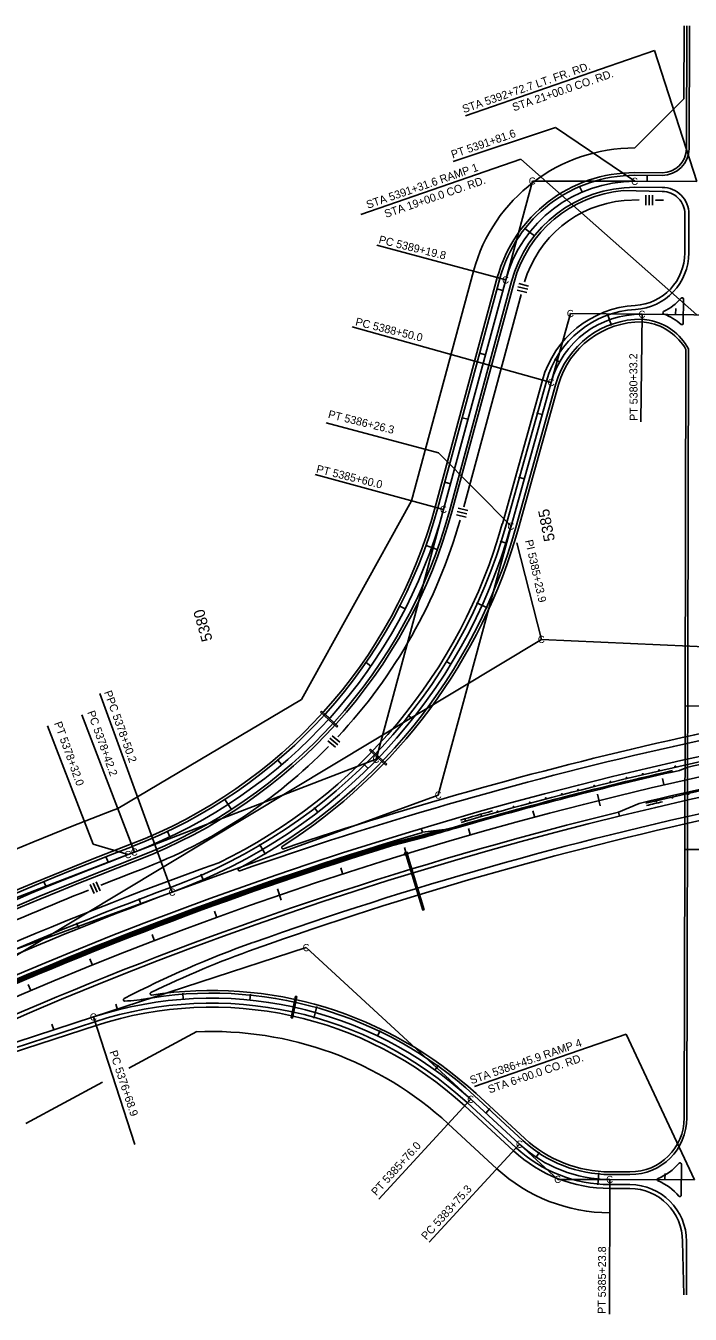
# Model space of a CAD drawing. Extents: x 192699 to 285914, y 194342 to 233219.
# Drawn here: x 281530 to 282526, y 220071 to 222002 of the extents above; entities that cross this region are included whole.
import ezdxf

# ---------------------------------------------------------------- set-up
doc = ezdxf.new("R2010")
doc.units = 0
for name, color, linetype in [('CENT LINE', 7, 'Continuous'), ('CONCRETE', 7, 'Continuous'), ('CURVE DATA', 7, 'Continuous'), ('CURVE LINE', 7, 'Continuous'), ('DRAINAGE', 7, 'Continuous'), ('GUARD RAILS', 7, 'Continuous'), ('R-W - CofA', 7, 'Continuous'), ('ROAD', 7, 'Continuous'), ('SHOULDER', 7, 'Continuous'), ('STATIONING1', 7, 'Continuous'), ('TEXT', 7, 'Continuous'), ('WRSF', 7, 'Continuous')]:
    doc.layers.add(name, color=color, linetype=linetype)

msp = doc.modelspace()

# ---------------------------------------------------------------- linework, layer by layer
at = {"layer": 'CENT LINE'}
for p, q in [((282442.4, 221769), (282535.6, 221768.8)), ((282155.9, 221277.1), (282248.9, 221621.2)), ((282453.4, 221569.7), (282631.3, 221567.7)), ((282256.9, 221251.9), (282317.1, 221467.4)), ((281683, 220759.7), (281692.6, 220763.4)), ((281463.6, 220461.7), (281631, 220516.2)), ((282196.7, 220392.8), (282269.7, 220325.5)), ((282404.9, 220272.5), (282532.1, 220272.2))]:
    msp.add_line(p, q, dxfattribs=at)
for centre, radius, start, end in [((282442, 221569), 200, 89.8702, 164.8702), ((282451.9, 221429.7), 140, 89.3812, 164.3568), ((281418.3, 221476.5), 764, 291.0369, 344.865), ((281468.5, 221472.3), 818.6, 290.0479, 344.3812), ((283775, 215280.8), 5730.1, 87.45001, 121.03334), ((283739.9, 215411.7), 5729.9, 111.03691, 121.03638), ((283775, 215280.8), 5788.6, 110.48527, 117.41024), ((281808.4, 219971.5), 572.9, 47.3336, 108.0419), ((282405.3, 220472.5), 200, 227.3336, 269.8757)]:
    msp.add_arc(centre, radius, start, end, dxfattribs=at)
at = {"layer": 'CONCRETE'}
for p, q in [((282509.2, 220885.8), (282520.5, 220890.3)), ((282418.2, 220823.3), (282449, 220836.4)), ((282419.7, 220817.4), (282418.2, 220823.3)), ((282124, 220793), (282122.3, 220798.7)), ((282124, 220793), (282174.2, 220799.4)), ((282076.8, 220776.5), (282125.2, 220789.2)), ((282077.8, 220772.7), (282126.2, 220785.3))]:
    msp.add_line(p, q, dxfattribs=at)
for radius, start, end in [(5711.6, 98.2059, 103.4241), (5748.1, 100.99633, 102.60615), (5746.1, 102.72565, 106.17607), (5750.1, 106.42852, 106.67394), (5746.1, 106.17607, 106.67394), (5752.1, 107.17179, 121.03334), (5748.1, 107.17184, 121.03334)]:
    msp.add_arc((283775, 215280.8), radius, start, end, dxfattribs=at)
at = {"layer": 'CURVE LINE'}
for p, q in [((282289, 221769.4), (282248.9, 221621.2)), ((282289, 221769.4), (282442.4, 221769)), ((282346, 221570.8), (282317.1, 221467.4)), ((282346, 221570.8), (282453.4, 221569.7)), ((282054.6, 220902.6), (282155.9, 221277.1)), ((282147.9, 220848.9), (282256.9, 221251.9)), ((280820.9, 220190.8), (282302.5, 221082.2)), ((282302.5, 221082.2), (284029.9, 221005.2)), ((281692.6, 220763.4), (282054.6, 220902.6)), ((282147.9, 220848.9), (281749.1, 220703.3)), ((281683, 220759.7), (281215.2, 220579.8)), ((281749.1, 220703.3), (281254.5, 220522.9)), ((281631, 220516.2), (281950, 220620.1)), ((281950, 220620.1), (282196.7, 220392.8)), ((282269.7, 220325.5), (282327, 220272.7)), ((282327, 220272.7), (282404.9, 220272.5))]:
    msp.add_line(p, q, dxfattribs=at)
at = {"layer": 'DRAINAGE'}
for p, q in [((281971.3, 220973.1), (281972.7, 220974.6)), ((281971.3, 220973.1), (281995.7, 220950.8)), ((281972.7, 220974.6), (281997.1, 220952.3)), ((281995.7, 220950.8), (281997.1, 220952.3)), ((282045, 220916), (282046.3, 220917.5)), ((282045, 220916), (282069.4, 220893.7)), ((282046.3, 220917.5), (282070.7, 220895.2)), ((282069.4, 220893.7), (282070.7, 220895.2)), ((282099.6, 220758.4), (282124.8, 220676.2)), ((282101.6, 220759), (282126.7, 220676.8)), ((281933.7, 220547.4), (281927.5, 220515)), ((281935.7, 220547), (281929.4, 220514.6)), ((281933.7, 220547.4), (281935.7, 220547)), ((281927.5, 220515), (281929.4, 220514.6))]:
    msp.add_line(p, q, dxfattribs=at)
msp.add_lwpolyline([(282098.7, 220758.1), (282102.5, 220759.3), (282101.3, 220763.1), (282097.5, 220762)], close=True, dxfattribs=at)
msp.add_lwpolyline([(282124.8, 220676.2), (282126.7, 220676.8)], dxfattribs=at)
at = {"layer": 'GUARD RAILS'}
for centre in [(282503.2, 220891.6), (282405.9, 220868.6), (282430.2, 220874.5), (282454.5, 220880.3), (282478.9, 220886), (282333.2, 220850.3), (282357.4, 220856.5), (282381.7, 220862.6), (282523.1, 220850.6), (282260.8, 220831), (282284.9, 220837.6), (282309, 220844), (282474.7, 220839.5), (282498.9, 220845.1), (282188.6, 220810.8), (282212.6, 220817.7), (282236.7, 220824.4)]:
    msp.add_circle(centre, 0.75, dxfattribs=at)
for centre, radius, start, end in [((283775, 215280.8), 5709.6, 98.3062, 103.3237), ((283775, 215280.8), 5752.1, 101.0959, 106.0764), ((283117.5, 218057), 2853, 102.8259, 103.3237), ((283775, 215280.8), 5755.7, 105.57853, 106.0764)]:
    msp.add_arc(centre, radius, start, end, dxfattribs=at)
at = {"layer": 'R-W - CofA'}
for p, q in [((282515.9, 221892.4), (282516.2, 222002.2)), ((282442.5, 221819), (282515.9, 221892.4)), ((282426.4, 221740.3), (282448.8, 221741)), ((282459.1, 221748.4), (282459, 221733.4)), ((282464.1, 221748.4), (282464, 221733.3)), ((282469.2, 221748.3), (282469, 221733.3)), ((282473.5, 221740.9), (282485.6, 221740.9)), ((282107.6, 221290.1), (282200.6, 221634.2)), ((282266.1, 221606), (282280.7, 221602.3)), ((282267.3, 221610.9), (282281.9, 221607.2)), ((282268.5, 221615.7), (282283.1, 221612)), ((282186, 221281.1), (282272, 221599.4)), ((281942.7, 220991.9), (282107.6, 221290.1)), ((282176.3, 221274.1), (282190.8, 221270.4)), ((282177.5, 221279), (282192.1, 221275.3)), ((282175, 221269.2), (282189.6, 221265.5)), ((281667.4, 220828.7), (281942.7, 220991.9)), ((281982.4, 220930.2), (281993.9, 220920.5)), ((281985.6, 220934), (281997.1, 220924.3)), ((281988.9, 220937.8), (282000.4, 220928.1)), ((281657.9, 220825.1), (281667.4, 220828.7)), ((281693.1, 220733.6), (281702.6, 220737.3)), ((281626, 220714.9), (281632, 220701.1)), ((281630.6, 220716.9), (281636.6, 220703.1)), ((281635.2, 220718.9), (281641.2, 220705.1)), ((281786.1, 220494.4), (281684.1, 220439.5)), ((281644.8, 220418.4), (281529.8, 220356.5)), ((282162.8, 220356), (282235.8, 220288.7))]:
    msp.add_line(p, q, dxfattribs=at)
for points in [[(282473.1, 221740.8), (282473.1, 221740.8)], [(282276.8, 221617.8), (282276.8, 221617.8)], [(282185.8, 221281), (282185.8, 221281)], [(281997.2, 220936.1), (281997.2, 220936.1)], [(281641.9, 220713.6), (281641.9, 220713.7)]]:
    msp.add_lwpolyline(points, dxfattribs=at)
for centre, radius, start, end in [((282442, 221569), 250, 89.8702, 164.8702), ((282442, 221569), 172, 95.2003, 163.423), ((281418.3, 221476.5), 792, 316.9623, 344.2224), ((281418.3, 221476.5), 792, 291.0369, 315.5314), ((283739.9, 215411.7), 5799.9, 111.03691, 121.03638), ((283739.9, 215411.7), 5701.9, 111.0369, 111.5874), ((283739.9, 215411.7), 5701.9, 111.7892, 115.5267), ((281808.4, 219971.5), 522.9, 47.3336, 92.5623), ((282405.3, 220472.5), 250, 227.3336, 269.8757)]:
    msp.add_arc(centre, radius, start, end, dxfattribs=at)
at = {"layer": 'ROAD'}
for p, q in [((282523.7, 221817.8), (282524.2, 222002.1)), ((282442.4, 221778), (282483.6, 221777.9)), ((282442.4, 221760), (282483.6, 221759.9)), ((282523.4, 221661.6), (282523.5, 221719.8)), ((282147.2, 221279.4), (282240.2, 221623.5)), ((282164.5, 221274.7), (282257.6, 221618.8)), ((282515.1, 221556.1), (282515.2, 221592.5)), ((282453.3, 221562.2), (282464.1, 221560.8)), ((282520.4, 220364.7), (282523, 221517.9)), ((282249.6, 221254), (282309.9, 221469.4)), ((282264.1, 221249.9), (282324.3, 221465.4)), ((282517.3, 220767.4), (282517.8, 220982.4)), ((282517.8, 220982.4), (282549.8, 220982.3)), ((282517.3, 220767.4), (282549.3, 220767.3)), ((281465.9, 220454.6), (281633.3, 220509.1)), ((282191.6, 220387.2), (282264.6, 220319.9)), ((282201.8, 220398.3), (282274.8, 220331)), ((282512.1, 220248.9), (282512.2, 220295.6)), ((282404.9, 220280), (282435.2, 220279.9)), ((282404.9, 220265), (282435.1, 220264.9)), ((282519.7, 220099.7), (282519.9, 220179.7))]:
    msp.add_line(p, q, dxfattribs=at)
for centre, radius, start, end in [((282483.7, 221817.9), 40, 269.8702, 359.8667), ((282442, 221569), 209, 89.8702, 164.8702), ((282442, 221569), 191, 89.8702, 164.8702), ((282483.5, 221719.9), 40, 359.8667, 89.8702), ((282438.4, 221661.8), 85, 273.3337, 359.8667), ((282447.7, 221649.7), 85, 296.4958, 318.8958), ((282513.2, 221592.5), 2, 359.8667, 137.1988), ((282451.9, 221429.7), 147.5, 93.3337, 164.3568), ((282486.6, 221571.9), 2, 118.1928, 247.9947), ((282456.1, 221490.4), 85, 49.0168, 69.5476), ((282451.9, 221429.7), 132.5, 89.3812, 164.3568), ((282448.3, 221477.3), 85, 28.5059, 79.3411), ((282513.1, 221556.1), 2, 230.5697, 359.8667), ((281418.3, 221476.5), 755, 291.0369, 344.865), ((281418.3, 221476.5), 773, 291.0369, 344.865), ((281468.5, 221472.3), 811.1, 290.0479, 344.3812), ((281468.5, 221472.3), 826.1, 297.4158, 344.3812), ((283775, 215280.8), 5760.1, 87.45001, 121.03334), ((283802.9, 215159.4), 5907.9, 96.57627, 109.29763), ((283775, 215280.8), 5700.1, 87.45, 121.0333), ((283775, 215280.8), 5676.1, 94.5449, 109.6075), ((283765.6, 215359.2), 5797.2, 110.98651, 120.98597), ((283765.6, 215359.2), 5779.2, 110.98635, 120.98581), ((281849.8, 220737.2), 2, 117.4158, 289.4344), ((283775, 215280.8), 5796.1, 110.48527, 117.41317), ((282402.9, 219138.2), 1582, 109.6888, 117.311), ((281678, 220542), 2.01, 118.3867, 259.8761), ((281672.7, 220747.4), 207.4, 271.3625, 281.5798), ((281808.4, 219971.5), 580.4, 47.3336, 100.5126), ((281808.4, 219971.5), 565.4, 47.3336, 108.0419), ((282435.4, 220364.9), 85, 269.8667, 359.8667), ((282405.3, 220472.5), 192.5, 227.3336, 269.8757), ((282405.3, 220472.5), 207.5, 227.3336, 269.8757), ((282444.4, 220352.5), 85, 292.7813, 319.2089), ((282510.2, 220295.6), 2, 359.8667, 137.1988), ((282478.1, 220272.3), 2, 114.7914, 244.9421), ((282444, 220192.3), 85, 40.5245, 66.9522), ((282434.9, 220179.9), 85, 359.8667, 89.8667), ((282510.1, 220248.9), 2, 222.5346, 359.8667)]:
    msp.add_arc(centre, radius, start, end, dxfattribs=at)
at = {"layer": 'SHOULDER'}
for p, q in [((282519.7, 221817.8), (282520.2, 222002.1)), ((282442.4, 221782), (282483.7, 221781.9)), ((282425, 221755.2), (282483.6, 221753.9)), ((282517.4, 221661.6), (282517.5, 221719.8)), ((282143.3, 221280.5), (282236.3, 221624.6)), ((282168.4, 221273.7), (282261.4, 221617.8)), ((282452.8, 221558.2), (282463.6, 221556.9)), ((282517.8, 220982.4), (282519, 221516.8)), ((282243.9, 221255.6), (282304.1, 221471)), ((282267.9, 221248.8), (282328.2, 221464.3)), ((282516.4, 220364.7), (282517.3, 220767.4)), ((281467.7, 220448.8), (281635.2, 220503.4)), ((282204.5, 220401.2), (282277.5, 220333.9)), ((282187.5, 220382.8), (282260.6, 220315.5)), ((282404.9, 220284), (282435.2, 220283.9)), ((282404.9, 220259), (282435.1, 220258.9)), ((282515.7, 220099.7), (282513.9, 220179.7))]:
    msp.add_line(p, q, dxfattribs=at)
for centre, radius, start, end in [((282483.7, 221817.9), 36, 269.8702, 359.8667), ((282442, 221569), 213, 89.8702, 164.8702), ((282442, 221569), 187, 95.2003, 164.8702), ((282483.5, 221719.9), 34, 359.8667, 89.8702), ((282438.4, 221661.8), 79, 273.3337, 359.8667), ((282451.9, 221429.7), 153.5, 93.3337, 164.3568), ((282451.9, 221429.7), 128.5, 89.3812, 164.3568), ((282448.3, 221477.3), 81, 29.22, 79.3411), ((281418.3, 221476.5), 751, 291.0369, 344.865), ((281418.3, 221476.5), 777, 291.0369, 344.865), ((281468.5, 221472.3), 805.1, 295.8006, 344.3812), ((281468.5, 221472.3), 830.1, 302.4582, 344.3812), ((283802.9, 215159.4), 5917.9, 96.57627, 108.59585), ((283775, 215280.8), 5666.1, 95.1221, 109.6075), ((283775, 215280.8), 5706.1, 103.7551, 121.0333), ((283775, 215280.8), 5754.1, 106.67387, 121.03334), ((283765.6, 215359.2), 5801.2, 110.98651, 120.98597), ((281915.1, 220770.2), 2, 122.4582, 288.5959), ((283765.6, 215359.2), 5775.2, 110.98635, 120.98581), ((283775, 215280.8), 5806.1, 109.68815, 117.41317), ((282402.9, 219138.2), 1572, 109.6888, 115.8658), ((281718, 220550.9), 2, 115.8658, 278.8724), ((281808.4, 219971.5), 584.4, 47.3336, 98.8724), ((281808.4, 219971.5), 559.4, 47.3336, 108.0419), ((282435.4, 220364.9), 81, 269.8667, 359.8667), ((282405.3, 220472.5), 188.5, 227.3336, 269.8757), ((282405.3, 220472.5), 213.5, 227.3336, 269.8757), ((282434.9, 220179.9), 79, 359.8667, 89.8667)]:
    msp.add_arc(centre, radius, start, end, dxfattribs=at)
at = {"layer": 'STATIONING1'}
for p, q in [((282471.8, 221964.9), (282188.6, 221867.2)), ((282535.6, 221768.8), (282471.8, 221964.9)), ((282323.8, 221849.7), (282170.3, 221798.5)), ((282323.8, 221849.7), (282442.4, 221769)), ((282271.8, 221802.2), (282031.8, 221719.4)), ((282535.2, 221568.8), (282271.8, 221802.2)), ((282461, 221777.9), (282461, 221768.9)), ((282359.8, 221761.2), (282363.5, 221753)), ((282277.8, 221698.3), (282292.1, 221687.4)), ((282055.8, 221673.4), (282248.9, 221621.2)), ((282235.9, 221607.6), (282244.6, 221605.3)), ((282401.5, 221569.9), (282407.6, 221552.9)), ((282451.7, 221408.2), (282453.4, 221569.7)), ((282503.7, 221578.1), (282503.6, 221569.1)), ((282018.9, 221550.7), (282317.1, 221467.4)), ((282209.8, 221511.1), (282218.5, 221508.8)), ((282322, 221502.6), (282329.8, 221498.2)), ((282183.7, 221414.6), (282192.4, 221412.2)), ((282295, 221421.6), (282303.6, 221419.2)), ((281979.9, 221407.1), (282148, 221361.7)), ((282148, 221361.7), (282256.9, 221251.9)), ((281963.3, 221329.2), (282155.9, 221277.1)), ((282157.6, 221318), (282166.3, 221315.7)), ((282268, 221325.3), (282276.7, 221322.9)), ((282129.5, 221222.8), (282146.4, 221216.8)), ((282240.8, 221229.4), (282249.4, 221226.7)), ((282090.3, 221132.2), (282098.3, 221128.1)), ((282205.4, 221137.1), (282221.8, 221129.7)), ((282039.6, 221047.4), (282047, 221042.3)), ((282159.1, 221049.8), (282166.8, 221045.1)), ((281640.5, 221000.9), (281749.1, 220703.3)), ((281613.4, 220969.3), (281692.6, 220763.4)), ((281978.3, 220970), (281984.9, 220964)), ((282102.5, 220968.8), (282109.5, 220963.2)), ((281562.3, 220952.6), (281630.4, 220775.3)), ((281907.4, 220901.3), (281913.2, 220894.4)), ((282036.4, 220895.3), (282042.7, 220888.9)), ((282483.9, 220873.7), (282485.8, 220864.9)), ((282386.6, 220850.3), (282390.7, 220832.8)), ((281828.1, 220842.4), (281837.9, 220827.2)), ((281961.8, 220830.4), (281967.3, 220823.3)), ((282289.7, 220825.3), (282291.9, 220816.5)), ((281741.8, 220794.3), (281745.7, 220786.2)), ((282193.3, 220798.5), (282195.6, 220789.8)), ((281630.4, 220775.3), (281683, 220759.7)), ((281879.9, 220775.1), (281889.1, 220759.6)), ((281649.8, 220756.5), (281653.2, 220748.1)), ((282097.3, 220770.1), (282099.8, 220761.4)), ((282001.9, 220740), (282004.5, 220731.4)), ((281556.8, 220719.2), (281560.4, 220710.9)), ((281791.9, 220730.1), (281795.5, 220721.9)), ((281699.1, 220694), (281702.2, 220685.6)), ((281906.9, 220708.3), (281912.5, 220691.2)), ((281812.6, 220674.9), (281815.5, 220666.4)), ((281605.9, 220657.4), (281609.1, 220649)), ((281718.9, 220639.8), (281721.9, 220631.4)), ((281625.7, 220603.2), (281629, 220594.8)), ((281533.3, 220564.9), (281536.6, 220556.6)), ((281764.9, 220551.8), (281765.6, 220542.8)), ((281866.4, 220550.6), (281865.5, 220541.5)), ((281664.8, 220535.4), (281667, 220526.7)), ((281966.1, 220531.7), (281961.2, 220514.3)), ((281568.8, 220505.5), (281571.6, 220496.9)), ((281631, 220516.2), (281693.2, 220325.2)), ((282061, 220495.8), (282057, 220487.6)), ((282429.5, 220490.5), (282202.3, 220412.1)), ((282532.1, 220272.2), (282429.5, 220490.5)), ((282148.2, 220444), (282142.9, 220436.6)), ((282196.7, 220392.8), (282058.8, 220243.1)), ((282225.3, 220378.7), (282219.2, 220372)), ((282269.7, 220325.5), (282134.2, 220178.4)), ((282299.4, 220313.6), (282294.4, 220306.1)), ((282388.6, 220282.3), (282386.9, 220264.3)), ((282404.9, 220272.5), (282404.5, 220070.5)), ((282487.8, 220281.4), (282487.7, 220272.3))]:
    msp.add_line(p, q, dxfattribs=at)
at = {"layer": 'TEXT'}
msp.add_line((282265.8, 221226.8), (282302.5, 221082.2), dxfattribs=at)
at = {"layer": 'WRSF'}
msp.add_line((282077.3, 220774.6), (282125.7, 220787.2), dxfattribs=at)
for radius, start, end in [(5748.1, 102.82525, 106.67394), (5750.1, 107.17182, 121.03334)]:
    msp.add_arc((283775, 215280.8), radius, start, end, dxfattribs=at)

# ---------------------------------------------------------------- texts
at = {"layer": 'CURVE DATA'}
for p in [(282283.8, 221763.7), (282437.3, 221763.3), (282243.8, 221615.5), (282340.9, 221565.1), (282448.3, 221563.9), (282312, 221461.7), (282150.7, 221271.4), (282251.7, 221246.2), (282297.4, 221076.5), (282049.5, 220896.9), (282142.8, 220843.1), (281677.9, 220754), (281687.4, 220757.7), (281744, 220697.6), (281944.9, 220614.4), (281625.9, 220510.5), (282191.6, 220387), (282264.6, 220319.7), (282321.9, 220267), (282399.8, 220266.8)]:
    msp.add_text('C', height=10.8, rotation=3.0667, dxfattribs=at).set_placement(p)
at = {"layer": 'STATIONING1'}
for s, rotation, p in [('5385', 101.0333, (282322.9, 221230.8)), ('5380', 106.0333, (281809.8, 221081.7))]:
    msp.add_text(s, height=16.5, rotation=rotation, dxfattribs=at).set_placement(p)
at = {"layer": 'TEXT'}
for s, rotation, p in [('STA 5392+72.7 LT. FR. RD.', 19.0333, (282186.2, 221871.1)), ('STA 21+00.0 CO. RD.', 19.0333, (282261.2, 221873.8)), ('PT 5391+81.6', 18.9914, (282169.5, 221803.1)), ('STA 5391+31.6 RAMP 1', 19.0333, (282042.4, 221727.7)), ('STA 19+00.0 CO. RD.', 19.0333, (282069.5, 221714)), ('PC 5389+19.8', 346.0424, (282057.8, 221676.4)), ('PC 5388+50.0', 346.0424, (282022.8, 221553.3)), ('PT 5380+33.2', 90.3975, (282446.8, 221409.8)), ('PT 5386+26.3', 346.0424, (281981.9, 221414.6)), ('PT 5385+60.0', 346.0424, (281964.2, 221332.5)), ('PI 5385+23.9', 282.5525, (282277.8, 221230.3)), ('PPC 5378+50.2', 289.7995, (281646.7, 221003.1)), ('PC 5378+42.2', 289.7995, (281621.5, 220973)), ('PT 5378+32.0', 289.7995, (281571.9, 220956.6)), ('STA 5386+45.9 RAMP 4', 19.0333, (282197.6, 220415.2)), ('PC 5376+68.9', 288.2625, (281654.8, 220463.9)), ('STA 6+00.0 CO. RD.', 19.0333, (282224.7, 220401.4)), ('PT 5385+76.0', 47.9316, (282055.1, 220247.3)), ('PC 5383+75.3', 47.9316, (282130, 220181)), ('PT 5385+23.8', 89.6993, (282398.9, 220070.9))]:
    msp.add_text(s, height=12, rotation=rotation, dxfattribs=at).set_placement(p)

doc.saveas('drawing.dxf')
